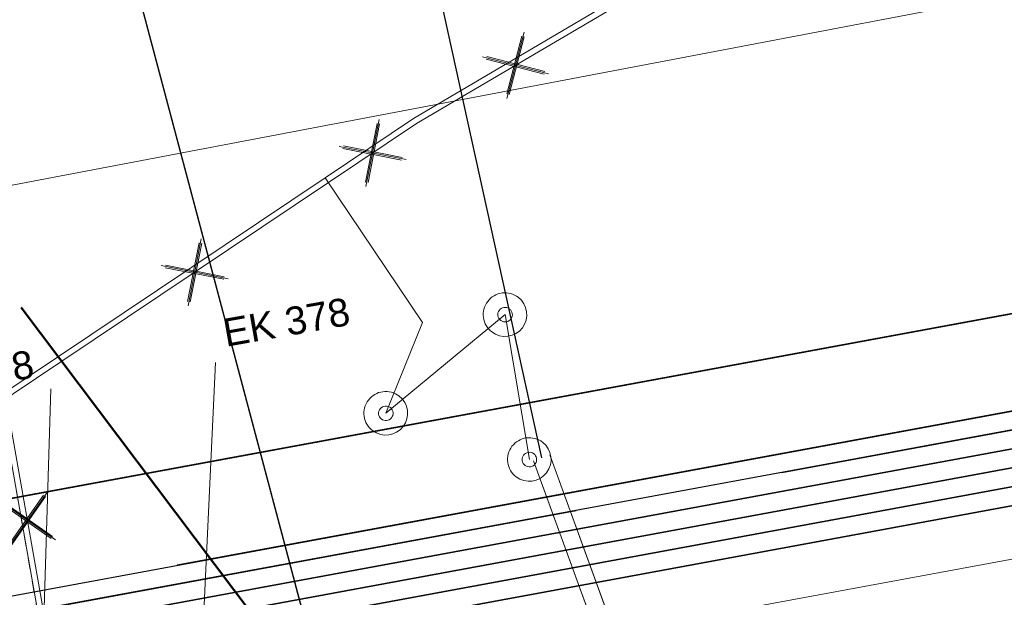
# Model space of a CAD drawing. Header units: metres. Extents: x -502 to 161, y -108 to 174.
# Tile 592 of 656: x -44.43 to -35.96, y 29.29 to 34.26. Entities that reach past the tile are written whole.
import ezdxf

# ---------------------------------------------------------------- set-up
doc = ezdxf.new("R2010")
doc.units = ezdxf.units.M
doc.header["$LTSCALE"] = 0.1
doc.linetypes.add('2-1', pattern=[0.17, 0.06, -0.025, 0.06, -0.025])
doc.linetypes.add('237', pattern=[93, 75, -18])
for name, color, linetype in [('BRI31-005.07-5f08-Koordinierung Lageplan 4. BA Radstation - Seeterrasse 2023-05-31', 7, 'Continuous'), ('BRI32-005.02-5f05-Koordinierung Schemaplan 4 BA ZOB Teilbereich', 7, 'Continuous'), ('BRI32-005.03-5f06-Koordinierung Schemaplan 4 BA ZOB Teilbereich 2 Ost - Bahnhofsallee 2023-01-21', 7, 'Continuous')]:
    doc.layers.add(name, color=color, linetype=linetype)
doc.styles.add('Arial', font='arial.ttf')

# ---------------------------------------------------------------- blocks, each defined once
blk = doc.blocks.new('1016')
at = {"color": 7, "linetype": 'Continuous', "lineweight": 9, "transparency": 33554687}
for p, q in [((0.703072, 0.277444), (1.257444, -0.276928)), ((1.257444, 0.277444), (0.703072, -0.276928))]:
    blk.add_line(p, q, dxfattribs=at)
at = {"color": 2, "linetype": 'Continuous', "lineweight": 20, "true_color": 0xffff00, "transparency": 33554687}
for p, q in [((1.212401, 0.25319), (0.727326, -0.231885)), ((0.727326, 0.232401), (1.212401, -0.252674)), ((0.748114, 0.25319), (1.23319, -0.231885)), ((1.23319, 0.232401), (0.748114, -0.252674))]:
    blk.add_line(p, q, dxfattribs=at)

msp = doc.modelspace()

# ---------------------------------------------------------------- linework, layer by layer
at = {"layer": 'BRI31-005.07-5f08-Koordinierung Lageplan 4. BA Radstation - Seeterrasse 2023-05-31', "color": 7, "linetype": '2-1', "lineweight": 13, "transparency": 33554687, "flags": 128}
msp.add_lwpolyline([(-63.117, 56.6036), (-49.5903, 38.6456), (-44.5808, 30.8824), (-41.2217, 11.8547), (-45.8928, 8.2286), (-43.0853, -10.0903)], dxfattribs=at)
msp.add_lwpolyline([(-63.117, 56.6036), (-49.5903, 38.6456), (-44.5808, 30.8824), (-41.2217, 11.8547), (-45.8928, 8.2286), (-43.0853, -10.0903)], dxfattribs=at)
at = {"layer": 'BRI31-005.07-5f08-Koordinierung Lageplan 4. BA Radstation - Seeterrasse 2023-05-31', "color": 255, "linetype": 'Continuous', "lineweight": 9, "transparency": 33554687, "flags": 128}
msp.add_lwpolyline([(-43.0359, -10.0827), (-45.8389, 8.2071), (-41.1672, 11.8337), (-44.5333, 30.901), (-49.5493, 38.6743), (-63.0771, 56.6337)], dxfattribs=at)
msp.add_lwpolyline([(-43.0359, -10.0827), (-45.8389, 8.2071), (-41.1672, 11.8337), (-44.5333, 30.901), (-49.5493, 38.6743), (-63.0771, 56.6337)], dxfattribs=at)
at = {"layer": 'BRI31-005.07-5f08-Koordinierung Lageplan 4. BA Radstation - Seeterrasse 2023-05-31', "color": 114, "linetype": 'Continuous', "lineweight": 30, "true_color": 0x00994c, "transparency": 33554687, "flags": 128}
msp.add_lwpolyline([(-64.0881, 26.5205), (15.711, 41.2599)], dxfattribs=at)
msp.add_lwpolyline([(-64.0881, 26.5205), (15.711, 41.2599)], dxfattribs=at)
at = {"layer": 'BRI31-005.07-5f08-Koordinierung Lageplan 4. BA Radstation - Seeterrasse 2023-05-31', "color": 7, "linetype": 'Continuous', "lineweight": 30, "transparency": 33554687, "flags": 128}
for points in [[(-70.4668, 24.2997), (-67.8906, 24.7756), (-67.8906, 24.7756, 0.043992), (-66.8784, 25.053), (-66.8784, 25.053, -0.042289), (-65.9104, 25.3219), (-59.9788, 26.4404), (19.3464, 41.093), (22.4573, 37.9997), (22.4933, 37.3246), (22.2197, 37.0495)], [(-70.4668, 24.2997), (-67.8906, 24.7756), (-67.8906, 24.7756, 0.043992), (-66.8784, 25.053), (-66.8784, 25.053, -0.042289), (-65.9104, 25.3219), (-59.9788, 26.4404), (19.3464, 41.093), (22.4573, 37.9997), (22.4933, 37.3246), (22.2197, 37.0495)], [(22.1417, 37.127), (22.3808, 37.3675), (22.3537, 37.8771), (19.293, 40.9204), (-59.9497, 26.2831), (-65.88, 25.1571, 0.018793), (-66.8562, 24.9335, -0.019765), (-67.8764, 24.7018), (-70.4532, 24.226)], [(22.1417, 37.127), (22.3808, 37.3675), (22.3537, 37.8771), (19.293, 40.9204), (-59.9497, 26.2831), (-65.88, 25.1571, 0.018793), (-66.8562, 24.9335, -0.019765), (-67.8764, 24.7018), (-70.4532, 24.226)]]:
    msp.add_lwpolyline(points, format="xyb", dxfattribs=at)
at = {"layer": 'BRI32-005.02-5f05-Koordinierung Schemaplan 4 BA ZOB Teilbereich', "color": 1, "linetype": 'Continuous', "lineweight": 13, "true_color": 0xff0000, "transparency": 33554687}
msp.add_line((27.0573, 46.4442), (-53.563, 31.1088), dxfattribs=at)
at = {"layer": 'BRI32-005.02-5f05-Koordinierung Schemaplan 4 BA ZOB Teilbereich', "color": 1, "linetype": 'Continuous', "lineweight": 25, "true_color": 0xff0000, "transparency": 33554687}
msp.add_line((-39.9411, 30.487), (-41.1284, 35.8818), dxfattribs=at)
at = {"layer": 'BRI32-005.02-5f05-Koordinierung Schemaplan 4 BA ZOB Teilbereich', "color": 7, "linetype": 'Continuous', "lineweight": 25, "transparency": 33554687}
msp.add_line((-41.4029, 26.9296), (-43.5626, 35.0616), dxfattribs=at)
at = {"layer": 'BRI32-005.02-5f05-Koordinierung Schemaplan 4 BA ZOB Teilbereich', "color": 190, "linetype": 'Continuous', "lineweight": 18, "true_color": 0x7f00ff, "transparency": 33554687}
for p in [(-41.2821, 30.869), (-40.0471, 30.471)]:
    msp.add_line(p, (-40.2561, 31.718), dxfattribs=at)
at = {"layer": 'BRI32-005.02-5f05-Koordinierung Schemaplan 4 BA ZOB Teilbereich', "color": 1, "linetype": 'Continuous', "lineweight": 18, "true_color": 0xff0000, "transparency": 33554687}
for p, q in [((-42.953, 26.8816), (-42.7486, 31.3062)), ((-44.3136, 26.1082), (-44.1639, 31.0781)), ((-39.8706, 30.5126), (-36.4416, 21.0842)), ((-40.0116, 30.4614), (-36.5826, 21.0329))]:
    msp.add_line(p, q, dxfattribs=at)
at = {"layer": 'BRI32-005.02-5f05-Koordinierung Schemaplan 4 BA ZOB Teilbereich', "color": 190, "linetype": 'Continuous', "lineweight": 18, "true_color": 0x7f00ff, "transparency": 33554687, "flags": 128}
for points in [[(-46.5941, 29.6847), (-44.1061, 31.352), (-41.8031, 32.896), (-41.0441, 33.405), (-39.3481, 34.402), (-34.8861, 39.996), (-32.5121, 41.558), (-0.3451, 62.716), (0.2549, 63.111), (27.5749, 82.452), (27.3169, 85.293), (27.3109, 85.355)], [(-41.8031, 32.896), (-40.9671, 31.651), (-41.2821, 30.869)]]:
    msp.add_lwpolyline(points, dxfattribs=at)
at = {"layer": 'BRI32-005.02-5f05-Koordinierung Schemaplan 4 BA ZOB Teilbereich', "color": 255, "linetype": 'Continuous', "lineweight": 13, "transparency": 33554687, "flags": 128}
for points in [[(27.3607, 85.3598), (27.3667, 85.2977), (27.6273, 82.4278), (0.2831, 63.0697), (-0.3176, 62.6742), (-32.4846, 41.5162), (-34.852, 39.9586), (-39.3148, 34.3636), (-41.0175, 33.3626), (-41.7753, 32.8545), (-44.0783, 31.3105), (-46.5663, 29.6432)], [(-43.0359, -10.0827), (-45.8389, 8.2071), (-41.1672, 11.8337), (-44.5333, 30.901), (-49.5493, 38.6743), (-63.0771, 56.6337)]]:
    msp.add_lwpolyline(points, dxfattribs=at)
at = {"layer": 'BRI32-005.02-5f05-Koordinierung Schemaplan 4 BA ZOB Teilbereich', "color": 114, "linetype": 'Continuous', "lineweight": 35, "true_color": 0x00994c, "transparency": 33554687, "flags": 128}
msp.add_lwpolyline([(-87.5785, 60.7009), (-87.5731, 60.8473, -0.403893), (-86.572, 61.8102), (-73.469, 61.7872, -0.35713), (-72.4901, 60.983), (-66.3255, 30.0951, -0.033762), (-66.332, 27.377, 0.490271), (-65.1528, 26.3238), (15.711, 41.2599), (20.2774, 43.2907), (23.837, 43.9679), (25.2417, 43.7464), (29.4956, 44.5559), (34.5628, 42.9325), (34.7836, 42.9218)], format="xyb", dxfattribs=at)
at = {"layer": 'BRI32-005.02-5f05-Koordinierung Schemaplan 4 BA ZOB Teilbereich', "color": 7, "linetype": 'Continuous', "lineweight": 18, "transparency": 33554687, "flags": 128}
for points in [[(-63.117, 56.6036), (-49.5903, 38.6456), (-44.5808, 30.8824), (-41.2217, 11.8547), (-45.8928, 8.2286), (-43.0853, -10.0903)], [(29.3763, 36.5696), (19.6278, 34.767), (18.7166, 39.7004), (-24.4895, 31.7196), (-24.0968, 29.5932), (-26.0635, 29.2299), (-26.4563, 31.3563), (-61.7135, 24.8438)]]:
    msp.add_lwpolyline(points, dxfattribs=at)
at = {"layer": 'BRI32-005.02-5f05-Koordinierung Schemaplan 4 BA ZOB Teilbereich', "color": 91, "linetype": 'Continuous', "lineweight": 50, "true_color": 0x7fff7f, "transparency": 33554687, "flags": 128}
msp.add_lwpolyline([(-44.4194, 31.7798), (-40.7607, 26.9222), (-40.7607, 26.9222, 0.322461), (-34.0665, 24.8413), (-34.0665, 24.8413), (18.6192, 42.446)], format="xyb", dxfattribs=at)
at = {"layer": 'BRI32-005.02-5f05-Koordinierung Schemaplan 4 BA ZOB Teilbereich', "color": 7, "linetype": '237', "lineweight": 35, "transparency": 33554687, "flags": 128}
for points in [[(-70.4668, 24.2997), (-67.8906, 24.7756), (-67.8906, 24.7756, 0.043992), (-66.8784, 25.053), (-66.8784, 25.053, -0.042289), (-65.9104, 25.3219), (-59.9788, 26.4404), (19.3464, 41.093), (22.4573, 37.9997), (22.4933, 37.3246), (22.2197, 37.0495)], [(22.1417, 37.127), (22.3808, 37.3675), (22.3537, 37.8771), (19.293, 40.9204), (-59.9497, 26.2831), (-65.88, 25.1571, 0.018793), (-66.8562, 24.9335, -0.019765), (-67.8764, 24.7018), (-70.4532, 24.226)]]:
    msp.add_lwpolyline(points, format="xyb", dxfattribs=at)
at = {"layer": 'BRI32-005.02-5f05-Koordinierung Schemaplan 4 BA ZOB Teilbereich', "color": 7, "linetype": 'Continuous', "lineweight": 35, "transparency": 33554687, "flags": 128}
for points in [[(-70.4378, 24.1427), (-59.9207, 26.1258), (19.2396, 40.7479), (22.1972, 37.8071), (22.2207, 37.3663), (22.0618, 37.2065)], [(-70.4104, 23.9983), (-59.8916, 25.9684), (19.1863, 40.5753), (22.0407, 37.737), (22.0609, 37.3577), (21.9857, 37.2822)], [(-70.3782, 23.8551), (-59.8625, 25.8111), (19.1329, 40.4028), (21.937, 37.6144), (21.9484, 37.4007), (21.9077, 37.3597)], [(-70.3558, 23.7101), (19.0795, 40.2302), (20.8939, 38.426), (20.767, 37.8435), (20.6014, 37.6771)]]:
    msp.add_lwpolyline(points, dxfattribs=at)
at = {"layer": 'BRI32-005.02-5f05-Koordinierung Schemaplan 4 BA ZOB Teilbereich', "color": 190, "linetype": 'Continuous', "lineweight": 18, "true_color": 0x7f00ff, "transparency": 33554687, "flags": 128}
for points in [[(-40.1428, 31.8672, 0.414911), (-40.4059, 31.8319), (-40.4059, 31.8319, 0.414911), (-40.37, 31.5688), (-40.37, 31.5688)], [(-40.37, 31.5688), (-40.37, 31.5688, 0.413516), (-40.1076, 31.6047), (-40.1076, 31.6047, 0.413516), (-40.1428, 31.8672)], [(-40.1945, 31.7283), (-40.1945, 31.7283, 0.415037), (-40.2665, 31.7798), (-40.2665, 31.7798, 0.415037), (-40.3178, 31.7077)], [(-40.3178, 31.7077, 0.415037), (-40.2458, 31.6562), (-40.2458, 31.6562, 0.415037), (-40.1945, 31.7283), (-40.1945, 31.7283)], [(-41.1688, 31.0182, 0.414911), (-41.4319, 30.9829), (-41.4319, 30.9829, 0.414911), (-41.396, 30.7198), (-41.396, 30.7198)], [(-41.396, 30.7198), (-41.396, 30.7198, 0.413516), (-41.1336, 30.7557), (-41.1336, 30.7557, 0.413516), (-41.1688, 31.0182)], [(-41.322, 30.9172, 0.413725), (-41.3302, 30.8292), (-41.3302, 30.8292, 0.413725), (-41.2423, 30.8208), (-41.2423, 30.8208)], [(-41.2423, 30.8208), (-41.2423, 30.8208, 0.413725), (-41.234, 30.9088), (-41.234, 30.9088, 0.413725), (-41.322, 30.9172)], [(-39.9338, 30.6202), (-39.9338, 30.6202, 0.414911), (-40.1969, 30.5849), (-40.1969, 30.5849, 0.414911), (-40.161, 30.3218)], [(-40.161, 30.3218), (-40.161, 30.3218, 0.413516), (-39.8986, 30.3577), (-39.8986, 30.3577, 0.413516), (-39.9338, 30.6202)], [(-39.9855, 30.4813, 0.415037), (-40.0575, 30.5328, 0.415037), (-40.1088, 30.4607)], [(-40.1088, 30.4607, 0.415037), (-40.0368, 30.4092, 0.415037), (-39.9855, 30.4813)]]:
    msp.add_lwpolyline(points, format="xyb", dxfattribs=at)
at = {"layer": 'BRI32-005.02-5f05-Koordinierung Schemaplan 4 BA ZOB Teilbereich', "color": 1, "linetype": 'Continuous', "lineweight": 18, "true_color": 0xff0000, "transparency": 33554687, "flags": 128}
msp.add_lwpolyline([(-40.0116, 30.4614), (-36.5826, 21.0329), (-36.4416, 21.0842), (-39.8706, 30.5126)], dxfattribs=at)
at = {"layer": 'BRI32-005.03-5f06-Koordinierung Schemaplan 4 BA ZOB Teilbereich 2 Ost - Bahnhofsallee 2023-01-21', "color": 1, "linetype": 'Continuous', "lineweight": 20, "true_color": 0xff0000, "transparency": 33554687}
msp.add_line((-39.9411, 30.487), (-41.1284, 35.8818), dxfattribs=at)
at = {"layer": 'BRI32-005.03-5f06-Koordinierung Schemaplan 4 BA ZOB Teilbereich 2 Ost - Bahnhofsallee 2023-01-21', "color": 7, "linetype": 'Continuous', "lineweight": 20, "transparency": 33554687}
msp.add_line((-41.4029, 26.9296), (-43.5626, 35.0616), dxfattribs=at)
at = {"layer": 'BRI32-005.03-5f06-Koordinierung Schemaplan 4 BA ZOB Teilbereich 2 Ost - Bahnhofsallee 2023-01-21', "color": 190, "linetype": 'Continuous', "lineweight": 13, "true_color": 0x7f00ff, "transparency": 33554687}
for p in [(-41.2821, 30.869), (-40.0471, 30.471)]:
    msp.add_line(p, (-40.2561, 31.718), dxfattribs=at)
at = {"layer": 'BRI32-005.03-5f06-Koordinierung Schemaplan 4 BA ZOB Teilbereich 2 Ost - Bahnhofsallee 2023-01-21', "color": 1, "linetype": 'Continuous', "lineweight": 13, "true_color": 0xff0000, "transparency": 33554687}
for p, q in [((-42.953, 26.8816), (-42.7486, 31.3062)), ((-44.3136, 26.1082), (-44.1639, 31.0781)), ((-39.8706, 30.5126), (-36.4416, 21.0842)), ((-40.0116, 30.4614), (-36.5826, 21.0329))]:
    msp.add_line(p, q, dxfattribs=at)
at = {"layer": 'BRI32-005.03-5f06-Koordinierung Schemaplan 4 BA ZOB Teilbereich 2 Ost - Bahnhofsallee 2023-01-21', "color": 190, "linetype": 'Continuous', "lineweight": 13, "true_color": 0x7f00ff, "transparency": 33554687, "flags": 128}
for points in [[(-46.5941, 29.6847), (-44.1061, 31.352), (-41.8031, 32.896), (-41.0441, 33.405), (-39.3481, 34.402), (-34.8861, 39.996), (-32.5121, 41.558), (-0.3451, 62.716), (0.2549, 63.111), (27.5749, 82.452), (27.3169, 85.293), (27.3109, 85.355)], [(-41.8031, 32.896), (-40.9671, 31.651), (-41.2821, 30.869)]]:
    msp.add_lwpolyline(points, dxfattribs=at)
at = {"layer": 'BRI32-005.03-5f06-Koordinierung Schemaplan 4 BA ZOB Teilbereich 2 Ost - Bahnhofsallee 2023-01-21', "color": 255, "linetype": 'Continuous', "lineweight": 9, "transparency": 33554687, "flags": 128}
for points in [[(27.3607, 85.3598), (27.3667, 85.2977), (27.6273, 82.4278), (0.2831, 63.0697), (-0.3176, 62.6742), (-32.4846, 41.5162), (-34.852, 39.9586), (-39.3148, 34.3636), (-41.0175, 33.3626), (-41.7753, 32.8545), (-44.0783, 31.3105), (-46.5663, 29.6432)], [(-43.0359, -10.0827), (-45.8389, 8.2071), (-41.1672, 11.8337), (-44.5333, 30.901), (-49.5493, 38.6743), (-63.0771, 56.6337)]]:
    msp.add_lwpolyline(points, dxfattribs=at)
at = {"layer": 'BRI32-005.03-5f06-Koordinierung Schemaplan 4 BA ZOB Teilbereich 2 Ost - Bahnhofsallee 2023-01-21', "color": 7, "linetype": 'Continuous', "lineweight": 13, "transparency": 33554687, "flags": 128}
for points in [[(-63.117, 56.6036), (-49.5903, 38.6456), (-44.5808, 30.8824), (-41.2217, 11.8547), (-45.8928, 8.2286), (-43.0853, -10.0903)], [(29.3763, 36.5696), (19.6278, 34.767), (18.7166, 39.7004), (-24.4895, 31.7196), (-24.0968, 29.5932), (-26.0635, 29.2299), (-26.4563, 31.3563), (-61.7135, 24.8438)]]:
    msp.add_lwpolyline(points, dxfattribs=at)
at = {"layer": 'BRI32-005.03-5f06-Koordinierung Schemaplan 4 BA ZOB Teilbereich 2 Ost - Bahnhofsallee 2023-01-21', "color": 114, "linetype": 'Continuous', "lineweight": 30, "true_color": 0x00994c, "transparency": 33554687, "flags": 128}
msp.add_lwpolyline([(-64.0881, 26.5205), (15.711, 41.2599)], dxfattribs=at)
at = {"layer": 'BRI32-005.03-5f06-Koordinierung Schemaplan 4 BA ZOB Teilbereich 2 Ost - Bahnhofsallee 2023-01-21', "color": 7, "linetype": '237', "lineweight": 30, "transparency": 33554687, "flags": 128}
for points in [[(-70.4668, 24.2997), (-67.8906, 24.7756), (-67.8906, 24.7756, 0.043992), (-66.8784, 25.053), (-66.8784, 25.053, -0.042289), (-65.9104, 25.3219), (-59.9788, 26.4404), (19.3464, 41.093), (22.4573, 37.9997), (22.4933, 37.3246), (22.2197, 37.0495)], [(22.1417, 37.127), (22.3808, 37.3675), (22.3537, 37.8771), (19.293, 40.9204), (-59.9497, 26.2831), (-65.88, 25.1571, 0.018793), (-66.8562, 24.9335, -0.019765), (-67.8764, 24.7018), (-70.4532, 24.226)]]:
    msp.add_lwpolyline(points, format="xyb", dxfattribs=at)
at = {"layer": 'BRI32-005.03-5f06-Koordinierung Schemaplan 4 BA ZOB Teilbereich 2 Ost - Bahnhofsallee 2023-01-21', "color": 7, "linetype": 'Continuous', "lineweight": 30, "transparency": 33554687, "flags": 128}
for points in [[(-70.4378, 24.1427), (-59.9207, 26.1258), (19.2396, 40.7479), (22.1972, 37.8071), (22.2207, 37.3663), (22.0618, 37.2065)], [(-70.4104, 23.9983), (-59.8916, 25.9684), (19.1863, 40.5753), (22.0407, 37.737), (22.0609, 37.3577), (21.9857, 37.2822)], [(-70.3782, 23.8551), (-59.8625, 25.8111), (19.1329, 40.4028), (21.937, 37.6144), (21.9484, 37.4007), (21.9077, 37.3597)], [(-70.3558, 23.7101), (19.0795, 40.2302), (20.8939, 38.426), (20.767, 37.8435), (20.6014, 37.6771)]]:
    msp.add_lwpolyline(points, dxfattribs=at)
at = {"layer": 'BRI32-005.03-5f06-Koordinierung Schemaplan 4 BA ZOB Teilbereich 2 Ost - Bahnhofsallee 2023-01-21', "color": 190, "linetype": 'Continuous', "lineweight": 13, "true_color": 0x7f00ff, "transparency": 33554687, "flags": 128}
for points in [[(-40.1428, 31.8672, 0.414911), (-40.4059, 31.8319), (-40.4059, 31.8319, 0.414911), (-40.37, 31.5688), (-40.37, 31.5688)], [(-40.37, 31.5688), (-40.37, 31.5688, 0.413516), (-40.1076, 31.6047), (-40.1076, 31.6047, 0.413516), (-40.1428, 31.8672)], [(-40.1945, 31.7283), (-40.1945, 31.7283, 0.415037), (-40.2665, 31.7798), (-40.2665, 31.7798, 0.415037), (-40.3178, 31.7077)], [(-40.3178, 31.7077, 0.415037), (-40.2458, 31.6562), (-40.2458, 31.6562, 0.415037), (-40.1945, 31.7283), (-40.1945, 31.7283)], [(-41.1688, 31.0182, 0.414911), (-41.4319, 30.9829), (-41.4319, 30.9829, 0.414911), (-41.396, 30.7198), (-41.396, 30.7198)], [(-41.396, 30.7198), (-41.396, 30.7198, 0.413516), (-41.1336, 30.7557), (-41.1336, 30.7557, 0.413516), (-41.1688, 31.0182)], [(-41.322, 30.9172, 0.413725), (-41.3302, 30.8292), (-41.3302, 30.8292, 0.413725), (-41.2423, 30.8208), (-41.2423, 30.8208)], [(-41.2423, 30.8208), (-41.2423, 30.8208, 0.413725), (-41.234, 30.9088), (-41.234, 30.9088, 0.413725), (-41.322, 30.9172)], [(-39.9338, 30.6202), (-39.9338, 30.6202, 0.414911), (-40.1969, 30.5849), (-40.1969, 30.5849, 0.414911), (-40.161, 30.3218)], [(-40.161, 30.3218), (-40.161, 30.3218, 0.413516), (-39.8986, 30.3577), (-39.8986, 30.3577, 0.413516), (-39.9338, 30.6202)], [(-39.9855, 30.4813, 0.415037), (-40.0575, 30.5328, 0.415037), (-40.1088, 30.4607)], [(-40.1088, 30.4607, 0.415037), (-40.0368, 30.4092, 0.415037), (-39.9855, 30.4813)]]:
    msp.add_lwpolyline(points, format="xyb", dxfattribs=at)
at = {"layer": 'BRI32-005.03-5f06-Koordinierung Schemaplan 4 BA ZOB Teilbereich 2 Ost - Bahnhofsallee 2023-01-21', "color": 1, "linetype": 'Continuous', "lineweight": 13, "true_color": 0xff0000, "transparency": 33554687, "flags": 128}
msp.add_lwpolyline([(-40.0116, 30.4614), (-36.5826, 21.0329), (-36.4416, 21.0842), (-39.8706, 30.5126)], dxfattribs=at)

# ---------------------------------------------------------------- block references
at = {"layer": 'BRI32-005.03-5f06-Koordinierung Schemaplan 4 BA ZOB Teilbereich 2 Ost - Bahnhofsallee 2023-01-21', "color": 7, "transparency": 33554687, "xscale": 0.75, "yscale": 0.75, "zscale": 0.75}
for p, rotation in [((-39.5324, 34.2357), 210.4492813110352), ((-40.7858, 33.518), 213.8465698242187), ((-42.3161, 32.4919), 213.8390853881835), ((-44.2372, 29.2236), 100.01162109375)]:
    msp.add_blockref('1016', p, dxfattribs=dict(at, rotation=rotation))

# ---------------------------------------------------------------- texts
at = {"layer": 'BRI32-005.02-5f05-Koordinierung Schemaplan 4 BA ZOB Teilbereich', "color": 1, "true_color": 0xff0000, "transparency": 33554687, "char_height": 0.24, "attachment_point": 1, "rotation": 10.00845, "line_spacing_factor": 0.25, "style": 'Arial'}
for insert in [(-42.7, 31.6771), (-45.4191, 31.2251)]:
    msp.add_mtext('EK 378', dxfattribs=dict(at, insert=insert))
at = {"layer": 'BRI32-005.03-5f06-Koordinierung Schemaplan 4 BA ZOB Teilbereich 2 Ost - Bahnhofsallee 2023-01-21', "color": 1, "true_color": 0xff0000, "transparency": 33554687, "char_height": 0.24, "attachment_point": 1, "rotation": 10.00845, "line_spacing_factor": 0.25, "style": 'Arial'}
for insert in [(-42.7, 31.6771), (-45.4191, 31.2251)]:
    msp.add_mtext('EK 378', dxfattribs=dict(at, insert=insert))

doc.saveas('drawing.dxf')
